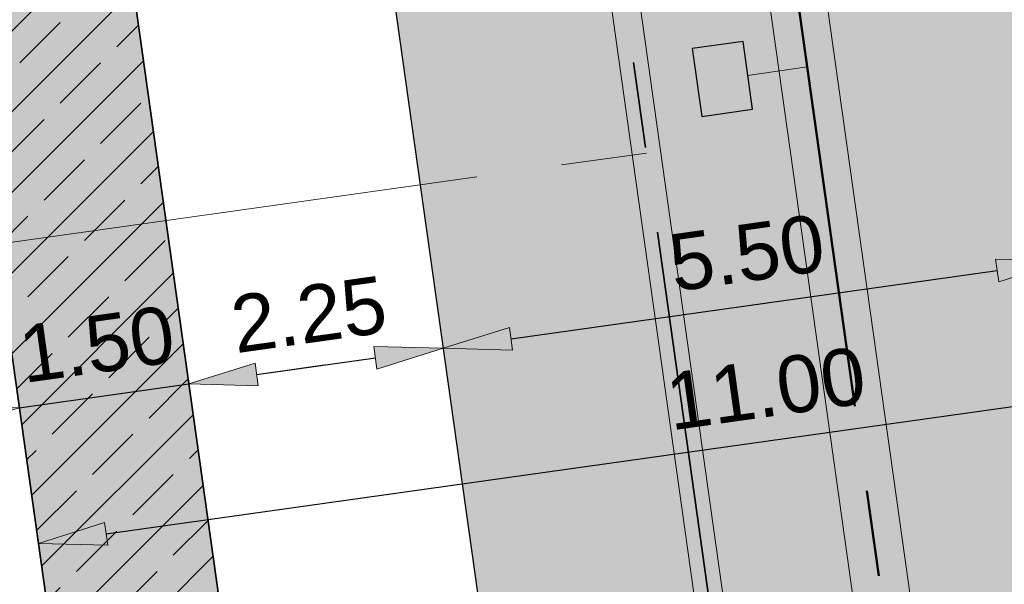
# Model space of a CAD drawing. Extents: x 98477 to 100410, y 398052 to 398969.
# Tile 277 of 374: x 98794 to 98803, y 398371 to 398376. Entities that reach past the tile are written whole.
import ezdxf

# ---------------------------------------------------------------- set-up
doc = ezdxf.new("R2010")
doc.units = 0
for name, pattern in [('AL-NUTSTRACE', [17, 5, -3.5, 0, -3.5, 5]), ('RI-DWA', [9.75, 4.5, -0.75, 0.75, -0.75, 0.75, -0.75, 0.75, -0.75]), ('RI-RWA', [8.25, 4.5, -0.75, 0.75, -0.75, 0.75, -0.75])]:
    doc.linetypes.add(name, pattern=pattern)
for name, color, linetype, lineweight in [('N-KO-kantbegrenzing grondwerk', 70, 'Continuous', 25), ('N-KO-kantverharding', 2, 'Continuous', 25), ('N-RI-DWA hoofdriool', 24, 'RI-DWA', 35), ('N-RI-DWA hoofdriool buiswand', 24, 'Continuous', 13), ('N-RI-DWA huisaansluitleiding', 24, 'RI-DWA', 18), ('N-RI-RWA hoofdriool', 162, 'RI-RWA', 50), ('N-RI-RWA hoofdriool buiswand', 162, 'Continuous', 13), ('N-RI-RWA kolkaansluitleiding', 132, 'RI-RWA', 18), ('N-RI-straatkolk', 7, 'Continuous', 25), ("N-VH-arcering 'MAT' grijs 251", 251, 'Continuous', 18), ('N-VH-arcering printbeton', 8, 'Continuous', 9), ('X-AL-maatvoering VERWERKT', 180, 'Continuous', 18), ('X-AL-nutstrace VERWERKT', 252, 'AL-NUTSTRACE', 18)]:
    doc.layers.add(name, color=color, linetype=linetype, lineweight=lineweight)
doc.layers.add('X-AL-contourlijnen', color=30, linetype='Continuous', plot=False)
doc.styles.add('CS Annotative', font='arial.ttf')
doc.dimstyles.new('CS Annotative', dxfattribs={"dimtxt": 2.5, "dimasz": 3, "dimexe": 0.18, "dimexo": 0.0625, "dimgap": 1, "dimtad": 1, "dimzin": 3, "dimdsep": 46, "dimtxsty": 'CS Annotative', "dimblk": 'CS Dimensionpijl', "dimcen": 0, "dimse1": 1, "dimse2": 1, "dimclrd": 256, "dimclre": 256, "dimadec": 0, "dimazin": 0, "dimtm": 1e-09, "dimtfac": 1, "dimtdec": 0, "dimtofl": 0, "dimtmove": 1, "dimatfit": 1, "dimfxl": 1, "dimtfillclr": 256, "dimtolj": 1, "dimtzin": 3, "dimarcsym": 0})
pattern_1 = [(45, (0, 0), (-0.3535533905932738, 0.3535533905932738), []), (45, (0.35, 0), (-0.3535533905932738, 0.3535533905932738), [0.5000000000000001, -0.2])]

# ---------------------------------------------------------------- blocks, each defined once
blk = doc.blocks.new('*U809')
blk.add_lwpolyline([(-1.322811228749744, 1.328832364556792), (-0.9052919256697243, -1.641971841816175), (1.322811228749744, -1.328832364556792), (0.9052919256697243, 1.641971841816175)], close=True)
blk.add_solid([(-1.322811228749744, 1.328832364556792), (0.9052919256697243, 1.641971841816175), (-1.322811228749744, 1.328832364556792), (-0.9052919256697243, -1.641971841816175)])
blk = doc.blocks.new('CS Dimensionpijl')
h = blk.add_hatch(color=256)
h.dxf.hatch_style = 1
h.paths.add_polyline_path([(-1, -0.1666666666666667), (0, 0), (-1, 0.1666666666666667)])
at = {"flags": 128}
blk.add_lwpolyline([(0, 0.5), (0, -0.5)], dxfattribs=at)
blk.add_lwpolyline([(-1, -0.1666666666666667), (0, 0), (-1, 0.1666666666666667)], close=True, dxfattribs=at)
blk = doc.blocks.new('*D1049')
at = {"layer": 'X-AL-maatvoering VERWERKT', "linetype": 'Continuous', "lineweight": -2, "transparency": 16777216}
for p, q in [((98796.48516061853, 398372.6754167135), (98797.07932145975, 398372.7589205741)), ((98794.40559767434, 398372.3831532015), (98795.89099977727, 398372.5919128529)), ((98793.81143683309, 398372.299649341), (98793.21727599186, 398372.2161454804))]:
    blk.add_line(p, q, dxfattribs=at)
at = {"layer": 'X-AL-maatvoering VERWERKT', "lineweight": -2, "transparency": 16777216, "xscale": 0.6000000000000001, "yscale": 0.6000000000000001, "zscale": 0.6000000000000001}
for p, rotation in [((98795.89099977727, 398372.5919128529), 187.9999999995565), ((98794.40559767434, 398372.3831532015), 7.999999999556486)]:
    blk.add_blockref('CS Dimensionpijl', p, dxfattribs=dict(at, rotation=rotation))
at = {"layer": 'X-AL-maatvoering VERWERKT', "color": 0, "transparency": 16777216, "insert": (98795.08493509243, 398372.9383887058), "char_height": 0.5, "attachment_point": 5, "rotation": 7.999999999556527, "style": 'CS Annotative'}
blk.add_mtext('\\A1;1.50', dxfattribs=at)
blk = doc.blocks.new('*D1050')
at = {"layer": 'X-AL-maatvoering VERWERKT', "linetype": 'Continuous', "lineweight": -2, "transparency": 16777216}
blk.add_line((98796.48516061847, 398372.675416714), (98797.52494209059, 398372.8215484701), dxfattribs=at)
at = {"layer": 'X-AL-maatvoering VERWERKT', "lineweight": -2, "transparency": 16777216, "xscale": 0.6000000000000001, "yscale": 0.6000000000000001, "zscale": 0.6000000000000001}
for p, rotation in [((98798.11910293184, 398372.9050523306), 7.999999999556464), ((98795.89099977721, 398372.5919128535), 187.9999999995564)]:
    blk.add_blockref('CS Dimensionpijl', p, dxfattribs=dict(at, rotation=rotation))
at = {"layer": 'X-AL-maatvoering VERWERKT', "color": 0, "transparency": 16777216, "insert": (98796.94168772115, 398373.1993382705), "char_height": 0.5, "attachment_point": 5, "rotation": 7.999999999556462, "style": 'CS Annotative'}
blk.add_mtext('\\A1;2.25', dxfattribs=at)
blk = doc.blocks.new('*D1051')
at = {"layer": 'X-AL-maatvoering VERWERKT', "linetype": 'Continuous', "lineweight": -2, "transparency": 16777216}
blk.add_line((98798.7132637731, 398372.9885561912), (98802.97141646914, 398373.5870005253), dxfattribs=at)
at = {"layer": 'X-AL-maatvoering VERWERKT', "lineweight": -2, "transparency": 16777216, "xscale": 0.6000000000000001, "yscale": 0.6000000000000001, "zscale": 0.6000000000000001}
for p, rotation in [((98803.5655773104, 398373.6705043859), 7.999999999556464), ((98798.11910293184, 398372.9050523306), 187.9999999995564)]:
    blk.add_blockref('CS Dimensionpijl', p, dxfattribs=dict(at, rotation=rotation))
at = {"layer": 'X-AL-maatvoering VERWERKT', "color": 0, "transparency": 16777216, "insert": (98800.77897648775, 398373.7386340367), "char_height": 0.5, "attachment_point": 5, "rotation": 7.999999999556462, "style": 'CS Annotative'}
blk.add_mtext('\\A1;5.50', dxfattribs=at)
blk = doc.blocks.new('*D1155')
at = {"layer": 'X-AL-maatvoering VERWERKT', "linetype": 'Continuous', "lineweight": -2, "transparency": 16777216}
blk.add_line((98795.16676623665, 398371.2783353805), (98804.8713933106, 398372.64223177), dxfattribs=at)
at = {"layer": 'X-AL-maatvoering VERWERKT', "lineweight": -2, "transparency": 16777216, "xscale": 0.6000000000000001, "yscale": 0.6000000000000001, "zscale": 0.6000000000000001}
for p, rotation in [((98805.46555415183, 398372.7257356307), 8.000000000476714), ((98794.5726053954, 398371.19483152), 188.0000000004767)]:
    blk.add_blockref('CS Dimensionpijl', p, dxfattribs=dict(at, rotation=rotation))
at = {"layer": 'X-AL-maatvoering VERWERKT', "color": 0, "transparency": 16777216, "insert": (98800.945984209, 398372.5503123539), "char_height": 0.5, "attachment_point": 5, "rotation": 8.000000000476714, "style": 'CS Annotative'}
blk.add_mtext('\\A1;11.00', dxfattribs=at)

msp = doc.modelspace()

# ---------------------------------------------------------------- hatches: boundary and pattern name
at = {"layer": "N-VH-arcering 'MAT' grijs 251"}
h = msp.add_hatch(color=256, dxfattribs=at)
h.dxf.hatch_style = 1
edge = h.paths.add_edge_path()
edge.add_line((98801.70985258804, 398275.5025756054), (98759.07881222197, 398269.5111736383))
edge.add_arc((98758.55691309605, 398273.2246788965), 3.749999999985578, 188.0000000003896, 277.9999999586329, ccw=False)
edge.add_line((98754.84340783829, 398272.7027797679), (98754.7320693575, 398273.4949942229))
edge.add_arc((98759.43584268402, 398274.1560664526), 4.75000000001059, 98.00000000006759, 188.0000000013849, ccw=False)
edge.add_line((98758.77477045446, 398278.859839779), (98802.64364589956, 398285.0252081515))
edge.add_arc((98800.79960231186, 398298.1462600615), 13.24999999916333, 278.0000000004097, 315.3695932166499)
edge.add_arc((98814.32101528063, 398284.7981743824), 5.750000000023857, 97.99999999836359, 135.3695932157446, ccw=False)
edge.add_line((98813.52076995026, 398290.4922157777), (98817.94515990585, 398291.114023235))
edge.add_arc((98818.74540523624, 398285.4199818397), 5.750000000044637, 8.00000000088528, 97.99999999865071, ccw=False)
edge.add_line((98824.43944663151, 398286.2202271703), (98832.12180180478, 398231.5574297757))
edge.add_arc((98824.4472242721, 398230.4788382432), 7.74999999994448, -36.90337989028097, 8.000000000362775, ccw=False)
edge.add_line((98830.64450586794, 398225.8252159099), (98822.02531955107, 398214.3469478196))
edge.add_arc((98828.62242576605, 398209.3930917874), 8.249999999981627, 143.0966201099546, 188.000000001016)
edge.add_line((98820.45271419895, 398208.2449137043), (98820.95212056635, 398204.6914527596))
edge.add_line((98820.95212056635, 398204.6914527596), (98824.98814049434, 398175.9736787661))
edge.add_line((98824.98814049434, 398175.9736787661), (98826.34507822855, 398166.3185650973))
edge.add_arc((98829.56344945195, 398166.7708776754), 3.249999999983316, 187.9999999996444, 277.9999999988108)
edge.add_line((98830.01576203, 398163.552506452), (98845.49611657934, 398165.7281284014))
edge.add_line((98845.49611657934, 398165.7281284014), (98850.05134969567, 398166.3683246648))
edge.add_line((98850.05134969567, 398166.3683246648), (98871.26042709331, 398169.349066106))
edge.add_line((98871.26042709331, 398169.349066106), (98879.77673248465, 398170.5459547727))
edge.add_line((98879.77673248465, 398170.5459547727), (98895.91810200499, 398172.8144763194))
edge.add_line((98895.91810200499, 398172.8144763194), (98895.01347684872, 398179.2512187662))
edge.add_line((98895.01347684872, 398179.2512187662), (98835.84495974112, 398170.9356259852))
edge.add_arc((98835.18388751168, 398175.6393993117), 4.749999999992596, 188.0000000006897, 277.9999999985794, ccw=False)
edge.add_line((98830.48011418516, 398174.9783270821), (98825.97718274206, 398207.0183491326))
edge.add_arc((98833.65176027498, 398208.096940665), 7.750000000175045, 143.0966201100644, 188.0000000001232, ccw=False)
edge.add_line((98827.4544786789, 398212.7505629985), (98836.07366499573, 398224.2288310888))
edge.add_arc((98829.47655878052, 398229.1826871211), 8.250000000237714, 323.096620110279, 367.9999999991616)
edge.add_line((98837.64627034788, 398230.3308652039), (98837.34238794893, 398232.4931008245))
edge.add_line((98837.34238794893, 398232.4931008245), (98837.34238780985, 398232.493100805))
edge.add_line((98837.34238780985, 398232.493100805), (98829.68786739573, 398286.9578446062))
edge.add_arc((98835.38190879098, 398287.7580899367), 5.749999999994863, 97.99999999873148, 188.0000000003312, ccw=False)
edge.add_line((98834.58166346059, 398293.452131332), (98882.50500414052, 398300.1873176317))
edge.add_arc((98883.61838894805, 398292.2651730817), 8.000000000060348, 11.632034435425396, 97.9999999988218, ccw=False)
edge.add_line((98891.45409032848, 398293.8781776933), (98890.9995, 398296.0865))
edge.add_line((98890.9995, 398296.0865), (98889.023, 398305.688))
edge.add_line((98889.023, 398305.688), (98888.557, 398307.974))
edge.add_line((98888.557, 398307.974), (98887.38477368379, 398314.7597044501))
edge.add_arc((98879.50153614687, 398313.3978799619), 8.00000000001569, -82.00000000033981, 9.801079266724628, ccw=False)
edge.add_line((98880.6149209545, 398305.475735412), (98872.94460748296, 398304.3977431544))
edge.add_arc((98872.42270835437, 398308.1112484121), 3.749999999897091, 189.4265010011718, 278.00000000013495, ccw=False)
edge.add_arc((92946.7354543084, 397324.3039467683), 6003.049999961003, 9.42650100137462, 10.61166010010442)
edge.add_line((98847.1206531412, 398429.7738954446), (98842.31285519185, 398429.0982035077))
edge.add_arc((92946.7354539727, 397324.3039467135), 5998.200000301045, 9.428546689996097, 10.613773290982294, ccw=False)
edge.add_arc((98860.08948650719, 398306.4687901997), 3.840166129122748, -81.43407539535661, 6.657381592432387, ccw=False)
edge.add_line((98860.66146879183, 398302.6714605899), (98847.18483033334, 398300.7774425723))
edge.add_line((98847.18483033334, 398300.7774425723), (98842.62959721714, 398300.1372463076))
edge.add_line((98842.62959721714, 398300.1372463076), (98820.15051205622, 398296.9780169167))
edge.add_arc((98819.35026672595, 398302.672058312), 5.749999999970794, 187.9999999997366, 277.99999999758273, ccw=False)
edge.add_line((98813.65622533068, 398301.8718129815), (98812.30624625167, 398311.4774132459))
edge.add_line((98812.30624625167, 398311.4774132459), (98811.1093575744, 398319.9937186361))
edge.add_line((98811.1093575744, 398319.9937186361), (98809.24443803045, 398333.2633107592))
edge.add_line((98809.24443803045, 398333.2633107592), (98808.67382831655, 398337.3234098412))
edge.add_line((98808.67382831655, 398337.3234098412), (98807.71353391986, 398344.1562595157))
edge.add_line((98807.71353391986, 398344.1562595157), (98807.70657526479, 398344.2057729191))
edge.add_line((98807.70657526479, 398344.2057729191), (98811.66764753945, 398344.7624653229))
edge.add_line((98811.66764753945, 398344.7624653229), (98829.49247277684, 398347.2675811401))
edge.add_line((98829.49247277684, 398347.2675811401), (98831.96814294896, 398347.6155138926))
edge.add_line((98831.96814294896, 398347.6155138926), (98831.06351779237, 398354.0522563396))
edge.add_line((98831.06351779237, 398354.0522563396), (98828.58784762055, 398353.704323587))
edge.add_line((98828.58784762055, 398353.704323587), (98810.76302238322, 398351.1992077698))
edge.add_line((98810.76302238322, 398351.1992077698), (98806.80195010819, 398350.6425153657))
edge.add_line((98806.80195010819, 398350.6425153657), (98806.79499145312, 398350.6920287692))
edge.add_line((98806.79499145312, 398350.6920287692), (98805.14616655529, 398362.4240275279))
edge.add_line((98805.14616655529, 398362.4240275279), (98805.04836903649, 398363.119893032))
edge.add_line((98805.04836903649, 398363.119893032), (98803.99065346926, 398370.6459303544))
edge.add_line((98803.99065346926, 398370.6459303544), (98802.48758397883, 398381.3408254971))
edge.add_line((98802.48758397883, 398381.3408254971), (98801.4298684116, 398388.8668628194))
edge.add_line((98801.4298684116, 398388.8668628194), (98799.92679892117, 398399.561757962))
edge.add_line((98799.92679892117, 398399.561757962), (98798.86908335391, 398407.0877952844))
edge.add_line((98798.86908335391, 398407.0877952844), (98797.36601386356, 398417.7826904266))
edge.add_line((98797.36601386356, 398417.7826904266), (98796.79540414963, 398421.8427895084))
edge.add_line((98796.79540414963, 398421.8427895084), (98795.88382033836, 398428.3290453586))
edge.add_line((98795.88382033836, 398428.3290453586), (98795.87686168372, 398428.3785587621))
edge.add_line((98795.87686168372, 398428.3785587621), (98799.83793395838, 398428.9352511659))
edge.add_line((98799.83793395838, 398428.9352511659), (98817.66275919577, 398431.4403669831))
edge.add_line((98817.66275919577, 398431.4403669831), (98820.13842936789, 398431.7882997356))
edge.add_line((98820.13842936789, 398431.7882997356), (98819.2338042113, 398438.2250421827))
edge.add_line((98819.2338042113, 398438.2250421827), (98816.75813403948, 398437.87710943))
edge.add_line((98816.75813403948, 398437.87710943), (98798.93330880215, 398435.3719936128))
edge.add_line((98798.93330880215, 398435.3719936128), (98794.9722365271, 398434.8153012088))
edge.add_line((98794.9722365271, 398434.8153012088), (98794.96527787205, 398434.8648146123))
edge.add_line((98794.96527787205, 398434.8648146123), (98793.37870452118, 398446.1538705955))
edge.add_line((98793.37870452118, 398446.1538705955), (98792.73850825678, 398450.7091037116))
edge.add_line((98792.73850825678, 398450.7091037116), (98789.33816684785, 398474.9037900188))
edge.add_line((98789.33816684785, 398474.9037900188), (98783.89169246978, 398474.1383379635))
edge.add_line((98783.89169246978, 398474.1383379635), (98786.76317609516, 398453.7066703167))
edge.add_arc((98782.05940276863, 398453.0455980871), 4.750000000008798, -82.0000000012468, 7.999999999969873, ccw=False)
edge.add_line((98782.72047499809, 398448.3418247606), (98773.11487473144, 398446.9918456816))
edge.add_line((98773.11487473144, 398446.9918456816), (98764.5985693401, 398445.7949570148))
edge.add_line((98764.5985693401, 398445.7949570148), (98743.40683266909, 398442.8166526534))
edge.add_line((98743.40683266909, 398442.8166526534), (98734.89052727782, 398441.6197639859))
edge.add_line((98734.89052727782, 398441.6197639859), (98611.80020633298, 398424.3205475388))
edge.add_line((98611.80020633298, 398424.3205475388), (98607.65702311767, 398453.8008279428))
edge.add_arc((98611.6373665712, 398454.1216500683), 3.993251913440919, 101.39182936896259, 184.6081706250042, ccw=False)
edge.add_line((98610.84862924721, 398458.0362323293), (98611.83889731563, 398458.1754054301))
edge.add_line((98611.83889731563, 398458.1754054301), (98639.5664032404, 398462.0722522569))
edge.add_line((98639.5664032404, 398462.0722522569), (98641.54693937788, 398462.3505984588))
edge.add_line((98641.54693937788, 398462.3505984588), (98659.37176461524, 398464.8557142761))
edge.add_line((98659.37176461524, 398464.8557142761), (98661.84743478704, 398465.2036470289))
edge.add_line((98661.84743478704, 398465.2036470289), (98660.94280963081, 398471.6403894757))
edge.add_line((98660.94280963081, 398471.6403894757), (98649.90132066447, 398470.0886093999))
edge.add_line((98649.90132066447, 398470.0886093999), (98624.64948491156, 398466.5396953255))
edge.add_line((98624.64948491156, 398466.5396953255), (98622.66894877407, 398466.2613491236))
edge.add_line((98622.66894877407, 398466.2613491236), (98604.84412353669, 398463.7562333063))
edge.add_line((98604.84412353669, 398463.7562333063), (98602.86358739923, 398463.4778871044))
edge.add_line((98602.86358739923, 398463.4778871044), (98594.9414428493, 398462.3645022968))
edge.add_line((98594.9414428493, 398462.3645022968), (98576.27488975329, 398459.7410893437))
edge.add_line((98576.27488975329, 398459.7410893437), (98577.17951490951, 398453.3043468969))
edge.add_line((98577.17951490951, 398453.3043468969), (98578.1697829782, 398453.4435199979))
edge.add_line((98578.1697829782, 398453.4435199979), (98598.47059208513, 398456.2943364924))
edge.add_arc((98598.79151287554, 398452.3139562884), 3.993296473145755, 11.424909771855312, 94.60953932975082, ccw=False)
edge.add_line((98602.70568277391, 398453.1049624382), (98606.84886598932, 398423.6246820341))
edge.add_line((98606.84886598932, 398423.6246820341), (98548.81915716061, 398415.4691383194))
edge.add_arc((98548.15808493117, 398420.172911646), 4.750000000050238, 188.0000000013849, 277.99999999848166, ccw=False)
edge.add_line((98543.45431160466, 398419.5118394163), (98539.76818545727, 398445.7399897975))
edge.add_line((98539.76818545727, 398445.7399897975), (98538.97597100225, 398445.6286513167))
edge.add_line((98538.97597100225, 398445.6286513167), (98538.73241807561, 398447.361620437))
edge.add_line((98538.73241807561, 398447.361620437), (98534.77134580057, 398446.8049280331))
edge.add_line((98534.77134580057, 398446.8049280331), (98536.52992450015, 398434.2919904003))
edge.add_line((98536.52992450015, 398434.2919904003), (98537.17012076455, 398429.7367572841))
edge.add_line((98537.17012076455, 398429.7367572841), (98538.39484405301, 398421.0223982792))
edge.add_line((98538.39484405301, 398421.0223982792), (98539.03504031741, 398416.467165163))
edge.add_line((98539.03504031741, 398416.467165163), (98541.02521566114, 398402.30633178))
edge.add_line((98541.02521566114, 398402.30633178), (98541.66541192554, 398397.7510986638))
edge.add_line((98541.66541192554, 398397.7510986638), (98543.65558726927, 398383.5902652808))
edge.add_line((98543.65558726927, 398383.5902652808), (98544.29578353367, 398379.0350321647))
edge.add_line((98544.29578353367, 398379.0350321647), (98545.60401068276, 398369.7265123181))
edge.add_arc((98543.87104156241, 398369.4829593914), 1.750000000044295, -82.00000000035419, 7.99999999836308, ccw=False)
edge.add_line((98544.11459448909, 398367.7499902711), (98522.47723718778, 398364.7090580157))
edge.add_line((98522.47723718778, 398364.7090580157), (98523.21485462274, 398359.4606372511))
edge.add_line((98523.21485462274, 398359.4606372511), (98545.05026553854, 398362.5294041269))
edge.add_line((98545.05026553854, 398362.5294041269), (98549.60549865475, 398363.1696003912))
edge.add_line((98549.60549865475, 398363.1696003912), (98564.16243926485, 398365.2154449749))
edge.add_arc((98564.82351149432, 398360.5116716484), 4.749999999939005, 8.000000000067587, 97.99999999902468, ccw=False)
edge.add_line((98569.5272848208, 398361.172743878), (98576.49985717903, 398311.5603136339))
edge.add_arc((98571.7960838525, 398310.8992414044), 4.749999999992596, -82.0000000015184, 7.999999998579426, ccw=False)
edge.add_line((98572.45715608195, 398306.1954680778), (98563.84182388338, 398304.9846620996))
edge.add_line((98563.84182388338, 398304.9846620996), (98559.28659076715, 398304.3444658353))
edge.add_line((98559.28659076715, 398304.3444658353), (98541.0161448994, 398301.7767221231))
edge.add_line((98541.0161448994, 398301.7767221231), (98541.7537623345, 398296.5283013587))
edge.add_line((98541.7537623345, 398296.5283013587), (98553.88454617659, 398298.2331718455))
edge.add_arc((98554.12809910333, 398296.5002027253), 1.749999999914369, 7.999999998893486, 98.0000000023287, ccw=False)
edge.add_line((98555.86106822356, 398296.7437556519), (98557.35022040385, 398286.1478873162))
edge.add_line((98557.35022040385, 398286.1478873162), (98557.99041666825, 398281.5926542))
edge.add_line((98557.99041666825, 398281.5926542), (98560.13368242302, 398266.3425259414))
edge.add_line((98560.13368242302, 398266.3425259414), (98560.77387868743, 398261.7872928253))
edge.add_line((98560.77387868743, 398261.7872928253), (98562.9171444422, 398246.5371645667))
edge.add_line((98562.9171444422, 398246.5371645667), (98563.5573407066, 398241.9819314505))
edge.add_line((98563.5573407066, 398241.9819314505), (98565.70060646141, 398226.7318031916))
edge.add_line((98565.70060646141, 398226.7318031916), (98566.34080272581, 398222.1765700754))
edge.add_line((98566.34080272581, 398222.1765700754), (98567.56552601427, 398213.4622110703))
edge.add_line((98567.56552601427, 398213.4622110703), (98568.20572227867, 398208.9069779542))
edge.add_line((98568.20572227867, 398208.9069779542), (98576.53105717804, 398149.6691420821))
edge.add_line((98576.53105717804, 398149.6691420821), (98576.55610833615, 398149.4908938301))
edge.add_line((98576.55610833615, 398149.4908938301), (98535.4599834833, 398143.7152101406))
edge.add_line((98535.4599834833, 398143.7152101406), (98536.3465161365, 398137.4072025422))
edge.add_line((98536.3465161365, 398137.4072025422), (98537.33678420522, 398137.5463756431))
edge.add_line((98537.33678420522, 398137.5463756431), (98577.44264098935, 398143.1828862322))
edge.add_line((98577.44264098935, 398143.1828862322), (98578.76478544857, 398133.7753395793))
edge.add_line((98578.76478544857, 398133.7753395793), (98538.65892866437, 398128.1388289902))
edge.add_line((98538.65892866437, 398128.1388289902), (98537.66866059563, 398127.9996558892))
edge.add_line((98537.66866059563, 398127.9996558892), (98538.57328575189, 398121.5629134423))
edge.add_line((98538.57328575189, 398121.5629134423), (98579.66941060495, 398127.3385971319))
edge.add_line((98579.66941060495, 398127.3385971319), (98579.67636925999, 398127.2890837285))
edge.add_line((98579.67636925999, 398127.2890837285), (98580.7660946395, 398119.5352847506))
edge.add_line((98580.7660946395, 398119.5352847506), (98582.57534495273, 398106.6617998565))
edge.add_line((98582.57534495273, 398106.6617998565), (98583.06245080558, 398103.1958616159))
edge.add_line((98583.06245080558, 398103.1958616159), (98584.87170111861, 398090.3223767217))
edge.add_line((98584.87170111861, 398090.3223767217), (98585.35880697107, 398086.8564384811))
edge.add_line((98585.35880697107, 398086.8564384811), (98587.16805728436, 398073.9829535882))
edge.add_line((98587.16805728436, 398073.9829535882), (98588.14928671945, 398067.0011433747))
edge.add_arc((98585.92118356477, 398066.6880038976), 2.249999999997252, -71.05267843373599, 7.999999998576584, ccw=False)
edge.add_line((98586.6517556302, 398064.5599145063), (98587.08769329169, 398064.7095716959))
edge.add_line((98587.08769329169, 398064.7095716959), (98595.76511800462, 398067.6885274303))
edge.add_line((98595.76511800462, 398067.6885274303), (98596.09256923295, 398067.8009412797))
edge.add_arc((98595.36199716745, 398069.9290306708), 2.249999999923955, 187.9999999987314, 288.947321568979, ccw=False)
edge.add_line((98593.13389401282, 398069.6158911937), (98582.46560133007, 398145.5247379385))
edge.add_arc((98587.16937465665, 398146.1858101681), 4.750000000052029, 98.00000000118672, 187.9999999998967, ccw=False)
edge.add_line((98586.50830242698, 398150.8895834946), (98609.06670264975, 398154.0599598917))
edge.add_line((98609.06670264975, 398154.0599598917), (98621.30783352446, 398156.2004915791))
edge.add_line((98621.30783352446, 398156.2004915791), (98618.71337939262, 398174.6609919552))
edge.add_line((98618.71337939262, 398174.6609919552), (98600.88855415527, 398172.155876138))
edge.add_line((98600.88855415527, 398172.155876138), (98602.70587460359, 398159.2249692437))
edge.add_line((98602.70587460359, 398159.2249692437), (98585.67326382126, 398156.8311919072))
edge.add_arc((98585.08617653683, 398161.633146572), 4.837710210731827, 189.0296070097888, 276.97039299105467, ccw=False)
edge.add_line((98580.30841826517, 398160.8738930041), (98573.6350680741, 398208.3572469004))
edge.add_line((98573.6350680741, 398208.3572469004), (98572.71652560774, 398214.8930161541))
edge.add_line((98572.71652560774, 398214.8930161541), (98570.01656744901, 398234.1042166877))
edge.add_line((98570.01656744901, 398234.1042166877), (98569.09802498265, 398240.6399859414))
edge.add_line((98569.09802498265, 398240.6399859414), (98568.63179509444, 398243.9573839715))
edge.add_line((98568.63179509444, 398243.9573839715), (98568.16556520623, 398247.2747820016))
edge.add_arc((98572.86933853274, 398247.9358542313), 4.74999999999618, 98.00000000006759, 188.0000000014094, ccw=False)
edge.add_line((98572.20826630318, 398252.6396275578), (98597.85620928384, 398256.2442108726))
edge.add_line((98597.85620928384, 398256.2442108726), (98604.39197853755, 398257.1627533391))
edge.add_line((98604.39197853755, 398257.1627533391), (98619.64210679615, 398259.3060190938))
edge.add_line((98619.64210679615, 398259.3060190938), (98626.17787604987, 398260.2245615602))
edge.add_line((98626.17787604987, 398260.2245615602), (98639.44746817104, 398262.089481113))
edge.add_line((98639.44746817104, 398262.089481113), (98639.4969815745, 398262.096439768))
edge.add_line((98639.4969815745, 398262.096439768), (98640.05367397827, 398258.1353674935))
edge.add_line((98640.05367397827, 398258.1353674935), (98641.8629242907, 398245.2618825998))
edge.add_line((98641.8629242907, 398245.2618825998), (98642.14127049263, 398243.2813464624))
edge.add_line((98642.14127049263, 398243.2813464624), (98643.25465530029, 398235.3592019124))
edge.add_line((98643.25465530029, 398235.3592019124), (98644.5767997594, 398225.9516552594))
edge.add_line((98644.5767997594, 398225.9516552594), (98646.03811731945, 398215.5538405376))
edge.add_line((98646.03811731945, 398215.5538405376), (98646.38605007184, 398213.0781703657))
edge.add_line((98646.38605007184, 398213.0781703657), (98652.82279251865, 398213.9827955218))
edge.add_line((98652.82279251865, 398213.9827955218), (98652.47485976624, 398216.4584656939))
edge.add_line((98652.47485976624, 398216.4584656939), (98651.70940771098, 398221.904940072))
edge.add_line((98651.70940771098, 398221.904940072), (98651.43106150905, 398223.8854762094))
edge.add_line((98651.43106150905, 398223.8854762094), (98649.62181119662, 398236.758961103))
edge.add_line((98649.62181119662, 398236.758961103), (98649.34346499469, 398238.7394972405))
edge.add_line((98649.34346499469, 398238.7394972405), (98646.49041642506, 398259.0399926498))
edge.add_line((98646.49041642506, 398259.0399926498), (98645.93372402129, 398263.0010649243))
edge.add_line((98645.93372402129, 398263.0010649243), (98645.98323742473, 398263.0080235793))
edge.add_line((98645.98323742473, 398263.0080235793), (98654.39783815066, 398264.1906185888))
edge.add_line((98654.39783815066, 398264.1906185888), (98722.62535253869, 398273.7793704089))
edge.add_line((98722.62535253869, 398273.7793704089), (98731.14165792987, 398274.9762590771))
edge.add_line((98731.14165792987, 398274.9762590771), (98743.97026282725, 398276.7792019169))
edge.add_arc((98744.55735011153, 398271.9772472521), 4.837710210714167, 9.02960700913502, 96.9703929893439, ccw=False)
edge.add_line((98749.33510838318, 398272.73650082), (98750.7268393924, 398262.8338201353))
edge.add_line((98750.7268393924, 398262.8338201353), (98752.41029510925, 398263.0704144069))
edge.add_line((98752.41029510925, 398263.0704144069), (98756.96552822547, 398263.7106106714))
edge.add_line((98756.96552822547, 398263.7106106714), (98772.21565648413, 398265.8538764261))
edge.add_line((98772.21565648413, 398265.8538764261), (98776.77088960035, 398266.4940726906))
edge.add_line((98776.77088960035, 398266.4940726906), (98795.98209013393, 398269.1940308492))
edge.add_line((98795.98209013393, 398269.1940308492), (98800.53732325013, 398269.8342271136))
edge.add_line((98800.53732325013, 398269.8342271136), (98802.46834598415, 398270.1056146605))
edge.add_line((98802.46834598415, 398270.1056146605), (98801.70985258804, 398275.5025756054))
edge = h.paths.add_edge_path(flags=16)
edge.add_line((98744.0622075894, 398333.4636472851), (98751.98435213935, 398334.5770320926))
edge.add_line((98751.98435213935, 398334.5770320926), (98753.96600319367, 398334.8555349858))
edge.add_line((98753.96600319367, 398334.8555349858), (98764.36270300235, 398336.316695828))
edge.add_line((98764.36270300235, 398336.316695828), (98764.36270299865, 398336.3166958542))
edge.add_line((98764.36270299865, 398336.3166958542), (98766.34323913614, 398336.5950420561))
edge.add_line((98766.34323913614, 398336.5950420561), (98774.26538368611, 398337.7084268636))
edge.add_line((98774.26538368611, 398337.7084268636), (98774.24729118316, 398337.8371617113))
edge.add_line((98774.24729118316, 398337.8371617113), (98802.48973650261, 398341.8063785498))
edge.add_line((98802.48973650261, 398341.8063785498), (98803.0185942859, 398338.0433598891))
edge.add_line((98803.0185942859, 398338.0433598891), (98808.47417984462, 398299.2248515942))
edge.add_arc((98800.79960231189, 398298.1462600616), 7.750000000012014, -82.00000000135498, 8.000000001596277, ccw=False)
edge.add_line((98801.87819384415, 398290.4716825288), (98771.96746476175, 398286.2680036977))
edge.add_line((98771.96746476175, 398286.2680036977), (98767.41223164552, 398285.6278074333))
edge.add_line((98767.41223164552, 398285.6278074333), (98755.13290759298, 398283.9020609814))
edge.add_line((98755.13290759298, 398283.9020609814), (98746.61660220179, 398282.7051723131))
edge.add_line((98746.61660220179, 398282.7051723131), (98730.37620587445, 398280.4227334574))
edge.add_line((98730.37620587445, 398280.4227334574), (98721.85990048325, 398279.2258447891))
edge.add_line((98721.85990048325, 398279.2258447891), (98654.3282516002, 398269.7348904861))
edge.add_arc((98653.66717937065, 398274.4386638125), 4.749999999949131, 187.9999999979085, 277.9999999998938, ccw=False)
edge.add_line((98648.96340604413, 398273.7775915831), (98644.1340994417, 398308.1398935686))
edge.add_line((98644.1340994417, 398308.1398935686), (98642.93721077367, 398316.6561989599))
edge.add_line((98642.93721077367, 398316.6561989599), (98640.29988051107, 398335.4217788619))
edge.add_line((98640.29988051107, 398335.4217788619), (98638.12129075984, 398335.1155980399))
edge.add_line((98638.12129075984, 398335.1155980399), (98637.23004949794, 398334.990342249))
edge.add_line((98637.23004949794, 398334.990342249), (98635.05145974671, 398334.6841614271))
edge.add_line((98635.05145974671, 398334.6841614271), (98635.74036659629, 398329.7823344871))
edge.add_line((98635.74036659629, 398329.7823344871), (98636.93725526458, 398321.266029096))
edge.add_line((98636.93725526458, 398321.266029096), (98638.384655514, 398310.967241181))
edge.add_line((98638.384655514, 398310.967241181), (98639.02485177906, 398306.4120080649))
edge.add_line((98639.02485177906, 398306.4120080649), (98641.16811753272, 398291.1618798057))
edge.add_line((98641.16811753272, 398291.1618798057), (98642.36500620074, 398282.6455744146))
edge.add_line((98642.36500620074, 398282.6455744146), (98643.71498527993, 398273.0399741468))
edge.add_arc((98639.01121195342, 398272.3789019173), 4.749999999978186, -82.00000000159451, 7.999999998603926, ccw=False)
edge.add_line((98639.67228418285, 398267.6751285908), (98619.32227537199, 398264.8151213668))
edge.add_line((98619.32227537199, 398264.8151213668), (98614.27190822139, 398264.1053385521))
edge.add_line((98614.27190822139, 398264.1053385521), (98593.92189940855, 398261.2453313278))
edge.add_arc((98593.26082717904, 398265.9491046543), 4.750000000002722, 188.0000000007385, 277.9999999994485, ccw=False)
edge.add_line((98588.55705385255, 398265.2880324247), (98581.77932383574, 398313.5140873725))
edge.add_line((98581.77932383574, 398313.5140873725), (98580.58243516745, 398322.0303927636))
edge.add_line((98580.58243516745, 398322.0303927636), (98575.23122943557, 398360.1062000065))
edge.add_line((98575.23122943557, 398360.1062000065), (98574.59103317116, 398364.6614331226))
edge.add_line((98574.59103317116, 398364.6614331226), (98572.66348572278, 398378.3766458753))
edge.add_line((98572.66348572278, 398378.3766458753), (98571.18825085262, 398388.8734874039))
edge.add_line((98571.18825085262, 398388.8734874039), (98568.51612731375, 398407.8866343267))
edge.add_arc((98573.21990064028, 398408.5477065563), 4.750000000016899, 97.9999999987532, 188.0000000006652, ccw=False)
edge.add_line((98572.55882841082, 398413.2514798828), (98607.11918401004, 398418.1086211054))
edge.add_line((98607.11918401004, 398418.1086211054), (98607.61431804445, 398418.1782076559))
edge.add_line((98607.61431804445, 398418.1782076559), (98611.58353488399, 398389.9357623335))
edge.add_line((98611.58353488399, 398389.9357623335), (98611.454800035, 398389.9176698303))
edge.add_line((98611.454800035, 398389.9176698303), (98613.2640503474, 398377.0441849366))
edge.add_line((98613.2640503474, 398377.0441849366), (98613.33363689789, 398376.5490509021))
edge.add_line((98613.33363689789, 398376.5490509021), (98626.20712179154, 398378.3583012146))
edge.add_line((98626.20712179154, 398378.3583012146), (98628.18765792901, 398378.6366474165))
edge.add_line((98628.18765792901, 398378.6366474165), (98636.10980247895, 398379.7500322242))
edge.add_line((98636.10980247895, 398379.7500322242), (98648.36932117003, 398381.4729952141))
edge.add_line((98648.36932117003, 398381.4729952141), (98647.4646960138, 398387.9097376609))
edge.add_line((98647.4646960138, 398387.9097376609), (98634.59121112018, 398386.1004873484))
edge.add_line((98634.59121112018, 398386.1004873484), (98632.49184281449, 398385.8054403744))
edge.add_line((98632.49184281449, 398385.8054403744), (98619.73719008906, 398384.0128908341))
edge.add_line((98619.73719008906, 398384.0128908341), (98617.50908693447, 398383.6997513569))
edge.add_line((98617.50908693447, 398383.6997513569), (98612.56565838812, 398418.8740731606))
edge.add_line((98612.56565838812, 398418.8740731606), (98613.06079242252, 398418.943659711))
edge.add_line((98613.06079242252, 398418.943659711), (98667.57504960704, 398426.6051389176))
edge.add_line((98667.57504960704, 398426.6051389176), (98722.08930679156, 398434.2666181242))
edge.add_line((98722.08930679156, 398434.2666181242), (98726.14940587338, 398434.8372278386))
edge.add_line((98726.14940587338, 398434.8372278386), (98759.42241298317, 398439.51344403))
edge.add_line((98759.42241298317, 398439.51344403), (98763.48251206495, 398440.084053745))
edge.add_line((98763.48251206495, 398440.084053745), (98783.48592705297, 398442.8953503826))
edge.add_arc((98784.14699928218, 398438.191577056), 4.750000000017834, 8.000000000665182, 97.99999999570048, ccw=False)
edge.add_line((98788.85077260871, 398438.8526492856), (98795.6145853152, 398390.7256211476))
edge.add_arc((98790.91081198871, 398390.064548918), 4.749999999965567, -82.00000000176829, 8.000000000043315, ccw=False)
edge.add_line((98791.57188421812, 398385.3607755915), (98787.36324492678, 398384.7692899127))
edge.add_line((98787.36324492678, 398384.7692899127), (98774.48976003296, 398382.9600396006))
edge.add_line((98774.48976003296, 398382.9600396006), (98766.12199485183, 398381.7840268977))
edge.add_line((98766.12199485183, 398381.7840268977), (98766.07248144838, 398381.7770682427))
edge.add_line((98766.07248144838, 398381.7770682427), (98764.94517930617, 398389.7982395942))
edge.add_line((98764.94517930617, 398389.7982395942), (98762.09213076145, 398410.0987350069))
edge.add_line((98762.09213076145, 398410.0987350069), (98761.95295766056, 398411.0890030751))
edge.add_line((98761.95295766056, 398411.0890030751), (98755.5162152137, 398410.1843779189))
edge.add_line((98755.5162152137, 398410.1843779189), (98755.65538831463, 398409.1941098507))
edge.add_line((98755.65538831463, 398409.1941098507), (98758.50843688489, 398388.893614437))
edge.add_line((98758.50843688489, 398388.893614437), (98759.63573900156, 398380.8724430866))
edge.add_line((98759.63573900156, 398380.8724430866), (98759.5862255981, 398380.8654844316))
edge.add_line((98759.5862255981, 398380.8654844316), (98748.79230364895, 398379.3484976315))
edge.add_line((98748.79230364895, 398379.3484976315), (98744.23707053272, 398378.7083013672))
edge.add_line((98744.23707053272, 398378.7083013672), (98741.31577972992, 398378.2977407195))
edge.add_line((98741.31577972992, 398378.2977407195), (98735.86930535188, 398377.532288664))
edge.add_line((98735.86930535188, 398377.532288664), (98732.94801454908, 398377.1217280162))
edge.add_line((98732.94801454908, 398377.1217280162), (98728.39278143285, 398376.4815317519))
edge.add_line((98728.39278143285, 398376.4815317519), (98718.31915239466, 398375.0657755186))
edge.add_arc((98720.44154218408, 398359.9641874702), 15.25000000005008, 97.9999999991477, 128.0000000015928)
edge.add_line((98711.052704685, 398371.9813514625), (98707.24934533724, 398369.0098414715))
edge.add_line((98707.24934533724, 398369.0098414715), (98710.51235115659, 398364.8333844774))
edge.add_line((98710.51235115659, 398364.8333844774), (98713.62044188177, 398367.261691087))
edge.add_arc((98721.25410813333, 398357.3241039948), 12.53110121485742, 99.37790491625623, 127.53006232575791, ccw=False)
edge.add_line((98719.21222162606, 398369.6877279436), (98728.55711414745, 398371.001066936))
edge.add_line((98728.55711414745, 398371.001066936), (98733.11234726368, 398371.6412632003))
edge.add_line((98733.11234726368, 398371.6412632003), (98743.90626921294, 398373.1582500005))
edge.add_line((98743.90626921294, 398373.1582500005), (98752.42257460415, 398374.3551386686))
edge.add_line((98752.42257460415, 398374.3551386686), (98763.21649655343, 398375.8721254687))
edge.add_line((98763.21649655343, 398375.8721254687), (98767.77172966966, 398376.512321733))
edge.add_line((98767.77172966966, 398376.512321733), (98793.32064568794, 398380.102987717))
edge.add_arc((98793.7681908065, 398376.2908113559), 3.838357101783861, 9.304190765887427, 96.69580920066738, ccw=False)
edge.add_line((98797.55605007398, 398376.9113815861), (98799.60189465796, 398362.3544409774))
edge.add_line((98799.60189465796, 398362.3544409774), (98801.64078058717, 398347.8470137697))
edge.add_line((98801.64078058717, 398347.8470137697), (98801.71036713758, 398347.3518797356))
edge.add_line((98801.71036713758, 398347.3518797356), (98773.46792181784, 398343.3826628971))
edge.add_line((98773.46792181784, 398343.3826628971), (98773.36075853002, 398344.1451693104))
edge.add_line((98773.36075853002, 398344.1451693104), (98770.8850883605, 398343.7972365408))
edge.add_line((98770.8850883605, 398343.7972365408), (98758.01160346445, 398341.9879862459))
edge.add_line((98758.01160346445, 398341.9879862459), (98756.03106732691, 398341.7096400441))
edge.add_line((98756.03106732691, 398341.7096400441), (98743.15758242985, 398339.900389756))
edge.add_line((98743.15758242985, 398339.900389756), (98743.15758243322, 398339.9003897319))
edge.add_line((98743.15758243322, 398339.9003897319), (98742.16731436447, 398339.761216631))
edge.add_line((98742.16731436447, 398339.761216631), (98743.07193952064, 398333.3244741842))
edge.add_line((98743.07193952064, 398333.3244741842), (98744.0622075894, 398333.4636472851))
edge = h.paths.add_edge_path(flags=16)
edge.add_line((98545.99047331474, 398402.9031704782), (98545.73996173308, 398404.6856530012))
edge.add_arc((98550.44373505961, 398405.3467252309), 4.750000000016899, 98.00000000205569, 188.0000000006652, ccw=False)
edge.add_line((98549.78266282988, 398410.0504985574), (98557.70480737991, 398411.1638833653))
edge.add_arc((98558.36587960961, 398406.4601100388), 4.750000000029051, 8.000000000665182, 98.00000000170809, ccw=False)
edge.add_line((98563.06965293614, 398407.1211822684), (98563.35495779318, 398405.0911327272))
edge.add_line((98563.35495779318, 398405.0911327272), (98565.09462155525, 398392.7127818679))
edge.add_line((98565.09462155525, 398392.7127818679), (98565.44255430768, 398390.237111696))
edge.add_line((98565.44255430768, 398390.237111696), (98567.18221806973, 398377.8587608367))
edge.add_line((98567.18221806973, 398377.8587608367), (98567.46752292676, 398375.8287112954))
edge.add_arc((98562.76374960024, 398375.1676390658), 4.749999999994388, -82.00000000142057, 7.9999999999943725, ccw=False)
edge.add_line((98563.42482182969, 398370.4638657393), (98555.50267727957, 398369.3504809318))
edge.add_arc((98554.84160505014, 398374.0542542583), 4.749999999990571, 187.9999999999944, 277.99999999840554, ccw=False)
edge.add_line((98550.13783172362, 398373.3931820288), (98549.88732014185, 398375.1756645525))
edge.add_line((98549.88732014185, 398375.1756645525), (98548.07806982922, 398388.0491494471))
edge.add_line((98548.07806982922, 398388.0491494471), (98547.79972362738, 398390.0296855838))
edge.add_line((98547.79972362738, 398390.0296855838), (98545.99047331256, 398402.9031704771))
edge = h.paths.add_edge_path(flags=16)
edge.add_line((98580.97427237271, 398279.7231952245), (98580.69592617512, 398281.7037313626))
edge.add_line((98580.69592617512, 398281.7037313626), (98579.23460861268, 398292.1015460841))
edge.add_line((98579.23460861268, 398292.1015460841), (98578.55961907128, 398296.9043462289))
edge.add_arc((98573.85584574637, 398296.2432739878), 4.750000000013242, 8.000000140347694, 98.00000000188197)
edge.add_line((98573.19477351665, 398300.9470473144), (98565.5697093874, 398299.8754144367))
edge.add_arc((98566.23078161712, 398295.1716411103), 4.749999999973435, 98.00000000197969, 186.1903587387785)
edge.add_line((98561.5084782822, 398294.6594387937), (98561.50613232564, 398294.659109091))
edge.add_line((98561.50613232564, 398294.659109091), (98563.66331539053, 398279.3099540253))
edge.add_line((98563.66331539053, 398279.3099540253), (98563.94166159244, 398277.329417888))
edge.add_line((98563.94166159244, 398277.329417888), (98566.09884465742, 398261.9802628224))
edge.add_line((98566.09884465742, 398261.9802628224), (98566.10119061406, 398261.980592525))
edge.add_arc((98570.78174201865, 398262.7898752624), 4.749999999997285, 189.8096412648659, 277.9999999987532)
edge.add_line((98571.4428142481, 398258.0861019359), (98579.06787837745, 398259.1577348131))
edge.add_arc((98578.406806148, 398263.8615081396), 4.749999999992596, 277.9999999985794, 367.9999999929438)
edge.add_line((98583.11057947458, 398264.5225803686), (98582.43558993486, 398269.325380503))
edge.add_line((98582.43558993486, 398269.325380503), (98580.97427237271, 398279.7231952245))
edge = h.paths.add_edge_path(flags=16)
edge.add_line((98615.08128089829, 398162.7819088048), (98614.48868373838, 398166.998456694))
edge.add_arc((98612.75571461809, 398166.7549037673), 1.749999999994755, 8.000000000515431, 98.00000000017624)
edge.add_line((98612.51216169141, 398168.4878728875), (98608.55108941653, 398167.9311804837))
edge.add_arc((98608.79464234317, 398166.1982113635), 1.749999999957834, 97.99999999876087, 188.000000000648)
edge.add_line((98607.06167322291, 398165.9546584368), (98607.65427038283, 398161.7381105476))
edge.add_arc((98609.38723950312, 398161.9816634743), 1.749999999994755, 188.0000000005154, 277.999999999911)
edge.add_line((98609.6307924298, 398160.248694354), (98613.59186470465, 398160.8053867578))
edge.add_arc((98613.348311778, 398162.5383558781), 1.749999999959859, 277.9999999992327, 368.0000000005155)
at = {"layer": 'N-VH-arcering printbeton'}
h = msp.add_hatch(dxfattribs=at)
h.set_pattern_fill('CS-PRINTBETON', color=256)
h.set_pattern_definition(pattern_1)
edge = h.paths.add_edge_path()
edge.add_line((98810.2397897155, 398338.7552844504), (98834.00622336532, 398342.0954388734))
edge.add_line((98834.00622336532, 398342.0954388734), (98831.50110754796, 398359.9202641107))
edge.add_line((98831.50110754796, 398359.9202641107), (98807.73467389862, 398356.5801096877))
edge.add_line((98807.73467389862, 398356.5801096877), (98798.4100761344, 398422.9280702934))
edge.add_line((98798.4100761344, 398422.9280702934), (98822.1765097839, 398426.2682247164))
edge.add_line((98822.1765097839, 398426.2682247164), (98819.67139396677, 398444.0930499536))
edge.add_line((98819.67139396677, 398444.0930499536), (98795.90496031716, 398440.7528955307))
edge.add_line((98795.90496031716, 398440.7528955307), (98791.07113596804, 398475.1473429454))
edge.add_line((98791.07113596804, 398475.1473429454), (98789.33816684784, 398474.9037900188))
edge.add_line((98789.33816684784, 398474.9037900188), (98792.73850825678, 398450.7091037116))
edge.add_line((98792.73850825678, 398450.7091037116), (98793.37870452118, 398446.1538705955))
edge.add_line((98793.37870452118, 398446.1538705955), (98794.9722365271, 398434.8153012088))
edge.add_line((98794.9722365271, 398434.8153012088), (98796.72501100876, 398435.0616375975))
edge.add_line((98796.72501100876, 398435.0616375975), (98796.08063955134, 398439.6465787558))
edge.add_line((98796.08063955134, 398439.6465787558), (98798.28893734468, 398439.956934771))
edge.add_line((98798.28893734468, 398439.956934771), (98798.23744329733, 398440.3233339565))
edge.add_line((98798.23744329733, 398440.3233339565), (98816.06226853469, 398442.8284497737))
edge.add_line((98816.06226853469, 398442.8284497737), (98816.11376258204, 398442.4620505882))
edge.add_line((98816.11376258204, 398442.4620505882), (98818.22303356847, 398442.7584892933))
edge.add_line((98818.22303356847, 398442.7584892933), (98818.86740502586, 398438.1735481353))
edge.add_line((98818.86740502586, 398438.1735481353), (98819.2338042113, 398438.2250421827))
edge.add_line((98819.2338042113, 398438.2250421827), (98820.13842936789, 398431.7882997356))
edge.add_line((98820.13842936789, 398431.7882997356), (98819.77203018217, 398431.7368056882))
edge.add_line((98819.77203018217, 398431.7368056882), (98820.41640163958, 398427.15186453))
edge.add_line((98820.41640163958, 398427.15186453), (98818.30713065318, 398426.8554258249))
edge.add_line((98818.30713065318, 398426.8554258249), (98818.35862470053, 398426.4890266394))
edge.add_line((98818.35862470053, 398426.4890266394), (98800.53379946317, 398423.9839108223))
edge.add_line((98800.53379946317, 398423.9839108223), (98800.48230541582, 398424.3503100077))
edge.add_line((98800.48230541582, 398424.3503100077), (98798.27400762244, 398424.0399539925))
edge.add_line((98798.27400762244, 398424.0399539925), (98797.629636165, 398428.6248951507))
edge.add_line((98797.629636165, 398428.6248951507), (98795.87686168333, 398428.378558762))
edge.add_line((98795.87686168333, 398428.378558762), (98796.79540414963, 398421.8427895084))
edge.add_line((98796.79540414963, 398421.8427895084), (98797.36601386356, 398417.7826904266))
edge.add_line((98797.36601386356, 398417.7826904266), (98798.86908335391, 398407.0877952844))
edge.add_line((98798.86908335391, 398407.0877952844), (98799.92679892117, 398399.561757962))
edge.add_line((98799.92679892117, 398399.561757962), (98801.4298684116, 398388.8668628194))
edge.add_line((98801.4298684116, 398388.8668628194), (98802.48758397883, 398381.3408254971))
edge.add_line((98802.48758397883, 398381.3408254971), (98803.99065346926, 398370.6459303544))
edge.add_line((98803.99065346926, 398370.6459303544), (98805.04836903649, 398363.119893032))
edge.add_line((98805.04836903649, 398363.119893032), (98805.14616655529, 398362.4240275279))
edge.add_line((98805.14616655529, 398362.4240275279), (98806.80195010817, 398350.6425153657))
edge.add_line((98806.80195010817, 398350.6425153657), (98808.55472458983, 398350.8888517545))
edge.add_line((98808.55472458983, 398350.8888517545), (98807.9103531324, 398355.4737929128))
edge.add_line((98807.9103531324, 398355.4737929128), (98810.11865092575, 398355.784148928))
edge.add_line((98810.11865092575, 398355.784148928), (98810.0671568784, 398356.1505481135))
edge.add_line((98810.0671568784, 398356.1505481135), (98827.89198211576, 398358.6556639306))
edge.add_line((98827.89198211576, 398358.6556639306), (98827.94347616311, 398358.2892647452))
edge.add_line((98827.94347616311, 398358.2892647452), (98830.05274714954, 398358.5857034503))
edge.add_line((98830.05274714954, 398358.5857034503), (98830.69711860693, 398354.0007622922))
edge.add_line((98830.69711860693, 398354.0007622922), (98831.06351779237, 398354.0522563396))
edge.add_line((98831.06351779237, 398354.0522563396), (98831.96814294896, 398347.6155138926))
edge.add_line((98831.96814294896, 398347.6155138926), (98831.60174376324, 398347.5640198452))
edge.add_line((98831.60174376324, 398347.5640198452), (98832.24611522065, 398342.979078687))
edge.add_line((98832.24611522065, 398342.979078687), (98830.13684423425, 398342.6826399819))
edge.add_line((98830.13684423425, 398342.6826399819), (98830.1883382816, 398342.3162407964))
edge.add_line((98830.1883382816, 398342.3162407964), (98812.36351304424, 398339.8111249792))
edge.add_line((98812.36351304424, 398339.8111249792), (98812.31201899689, 398340.1775241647))
edge.add_line((98812.31201899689, 398340.1775241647), (98810.10372120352, 398339.8671681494))
edge.add_line((98810.10372120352, 398339.8671681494), (98809.45934974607, 398344.4521093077))
edge.add_line((98809.45934974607, 398344.4521093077), (98807.70657526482, 398344.2057729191))
edge.add_line((98807.70657526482, 398344.2057729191), (98808.67382831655, 398337.3234098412))
edge.add_line((98808.67382831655, 398337.3234098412), (98809.24443803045, 398333.2633107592))
edge.add_line((98809.24443803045, 398333.2633107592), (98811.1093575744, 398319.9937186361))
edge.add_line((98811.1093575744, 398319.9937186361), (98812.30624625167, 398311.4774132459))
edge.add_line((98812.30624625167, 398311.4774132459), (98813.65622533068, 398301.8718129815))
edge.add_arc((98819.35026672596, 398302.672058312), 5.750000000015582, 187.9999999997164, 232.0792098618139)
edge.add_line((98815.81648069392, 398298.1361067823), (98842.56429254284, 398301.8952665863))
edge.add_line((98842.56429254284, 398301.8952665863), (98842.80784546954, 398300.1622974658))
edge.add_line((98842.80784546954, 398300.1622974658), (98847.00658208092, 398300.7523914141))
edge.add_line((98847.00658208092, 398300.7523914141), (98846.76302915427, 398302.4853605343))
edge.add_line((98846.76302915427, 398302.4853605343), (98863.57062722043, 398304.8475143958))
edge.add_arc((98860.57991485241, 398306.3897293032), 3.364934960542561, 332.7212867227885, 368.9632308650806)
edge.add_line((98863.9037590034, 398306.9139881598), (98821.6091490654, 398300.9698683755))
edge.add_arc((98820.77411045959, 398306.9114767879), 5.999999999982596, 188.0000000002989, 278.00000000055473, ccw=False)
edge.add_line((98814.83250204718, 398306.0764381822), (98810.2397897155, 398338.7552844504))
h = msp.add_hatch(dxfattribs=at)
h.set_pattern_fill('CS-PRINTBETON', color=256)
h.set_pattern_definition(pattern_1)
edge = h.paths.add_edge_path()
edge.add_arc((98793.84950347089, 398376.3399690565), 3.74999999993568, 74.42182152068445, 97.99999999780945)
edge.add_line((98793.32760434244, 398380.0534743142), (98797.99686188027, 398346.8299806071))
edge.add_line((98797.99686188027, 398346.8299806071), (98799.48226398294, 398347.0387402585))
edge.add_line((98799.48226398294, 398347.0387402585), (98794.85657712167, 398379.9522124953))

# ---------------------------------------------------------------- linework, layer by layer
at = {"layer": 'N-KO-kantbegrenzing grondwerk', "flags": 128}
for points in [[(98797.99686188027, 398346.8299806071), (98793.32760434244, 398380.0534743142)], [(98794.85657712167, 398379.9522124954), (98799.48226398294, 398347.0387402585)]]:
    msp.add_lwpolyline(points, dxfattribs=at)
at = {"layer": 'N-KO-kantverharding', "flags": 128}
msp.add_lwpolyline([(98767.77172966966, 398376.512321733), (98793.32064568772, 398380.1029877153, -0.4009416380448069), (98797.55605007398, 398376.9113815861), (98799.60189465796, 398362.3544409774), (98801.64078058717, 398347.8470137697), (98801.71036713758, 398347.3518797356), (98773.46792181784, 398343.3826628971)], format="xyb", dxfattribs=at)
at = {"layer": 'N-RI-DWA hoofdriool'}
msp.add_lwpolyline([(98811.47763827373, 398292.2247274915), (98798.67371298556, 398383.3293898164)], dxfattribs=at)
at = {"layer": 'N-RI-DWA hoofdriool buiswand', "flags": 128}
for points in [[(98811.35385476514, 398292.2073308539), (98798.54992947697, 398383.3119931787)], [(98811.60142178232, 398292.2421241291), (98798.79749649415, 398383.346786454)]]:
    msp.add_lwpolyline(points, dxfattribs=at)
at = {"layer": 'N-RI-DWA huisaansluitleiding', "flags": 128}
msp.add_lwpolyline([(98793.95682786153, 398373.7799922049), (98799.89843627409, 398374.6150308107)], dxfattribs=at)
at = {"layer": 'N-RI-RWA hoofdriool'}
msp.add_lwpolyline([(98799.95035543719, 398385.023551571), (98805.41985830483, 398346.1060164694)], dxfattribs=at)
at = {"layer": 'N-RI-RWA hoofdriool buiswand', "flags": 128}
for points in [[(98800.19792245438, 398385.0583448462), (98805.66742532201, 398346.1408097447)], [(98799.70278842, 398384.9887582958), (98805.17229128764, 398346.0712231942)]]:
    msp.add_lwpolyline(points, dxfattribs=at)
at = {"layer": 'N-RI-RWA kolkaansluitleiding', "flags": 128}
msp.add_lwpolyline([(98800.78740243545, 398375.2953720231), (98801.30729317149, 398375.3684379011)], dxfattribs=at)
at = {"layer": 'X-AL-contourlijnen', "flags": 128}
msp.add_lwpolyline([(98767.77172966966, 398376.512321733), (98793.32064568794, 398380.102987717, -0.4009416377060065), (98797.55605007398, 398376.9113815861), (98799.60189465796, 398362.3544409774), (98801.64078058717, 398347.8470137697), (98801.71036713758, 398347.3518797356), (98773.46792181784, 398343.3826628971)], format="xyb", dxfattribs=at)
msp.add_lwpolyline([(98794.85657712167, 398379.9522124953, 0.1032437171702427), (98793.32760434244, 398380.0534743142), (98797.99686188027, 398346.8299806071), (98799.48226398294, 398347.0387402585)], format="xyb", close=True, dxfattribs=at)
at = {"layer": 'X-AL-nutstrace VERWERKT', "const_width": 1.5, "flags": 128}
msp.add_lwpolyline([(98722.1899403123, 398431.251278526), (98783.90344635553, 398439.9245461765, -0.4142135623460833), (98785.87996840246, 398438.4351299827), (98805.65646604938, 398297.7180374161)], format="xyb", dxfattribs=at)

# ---------------------------------------------------------------- block references
at = {"layer": 'N-RI-straatkolk', "xscale": 0.2, "yscale": 0.2, "zscale": 0.2}
msp.add_blockref('*U809', (98800.56459212, 398375.2640580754), dxfattribs=at)

# ---------------------------------------------------------------- dimensions: what is measured, and where the dimension line sits
at = {"layer": 'X-AL-maatvoering VERWERKT'}
for base, p1, p2, picture, middle in [((98803.5655773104, 398373.6705043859), (98798.11910293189, 398372.9050523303), (98803.56557731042, 398373.6705043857), '*D1051', (98800.77897648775, 398373.7386340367)), ((98798.11910293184, 398372.9050523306), (98795.89099977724, 398372.5919128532), (98798.11910293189, 398372.9050523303), '*D1050', (98796.94168772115, 398373.1993382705))]:
    dim = msp.add_linear_dim(base=base, p1=p1, p2=p2, angle=187.9999999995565, dimstyle='CS Annotative', dxfattribs=at)
    dim.commit()
    dim.dimension.update_dxf_attribs({"geometry": picture, "text_midpoint": middle})
for base, p1, p2, angle, picture, middle in [((98795.89099977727, 398372.5919128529), (98794.40559767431, 398372.3831532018), (98795.89099977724, 398372.5919128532), 7.9999999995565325, '*D1049', (98795.1482987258, 398372.4875330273)), ((98805.46555415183, 398372.7257356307), (98794.5726053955, 398371.194831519), (98805.46555415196, 398372.7257356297), 8.000000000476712, '*D1155', (98801.00934784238, 398372.0994566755))]:
    dim = msp.add_linear_dim(base=base, p1=p1, p2=p2, angle=angle, dimstyle='CS Annotative', dxfattribs=at)
    dim.commit()
    dim.dimension.update_dxf_attribs({"geometry": picture, "text_midpoint": middle, "dimtype": 161})

doc.saveas('drawing.dxf')
